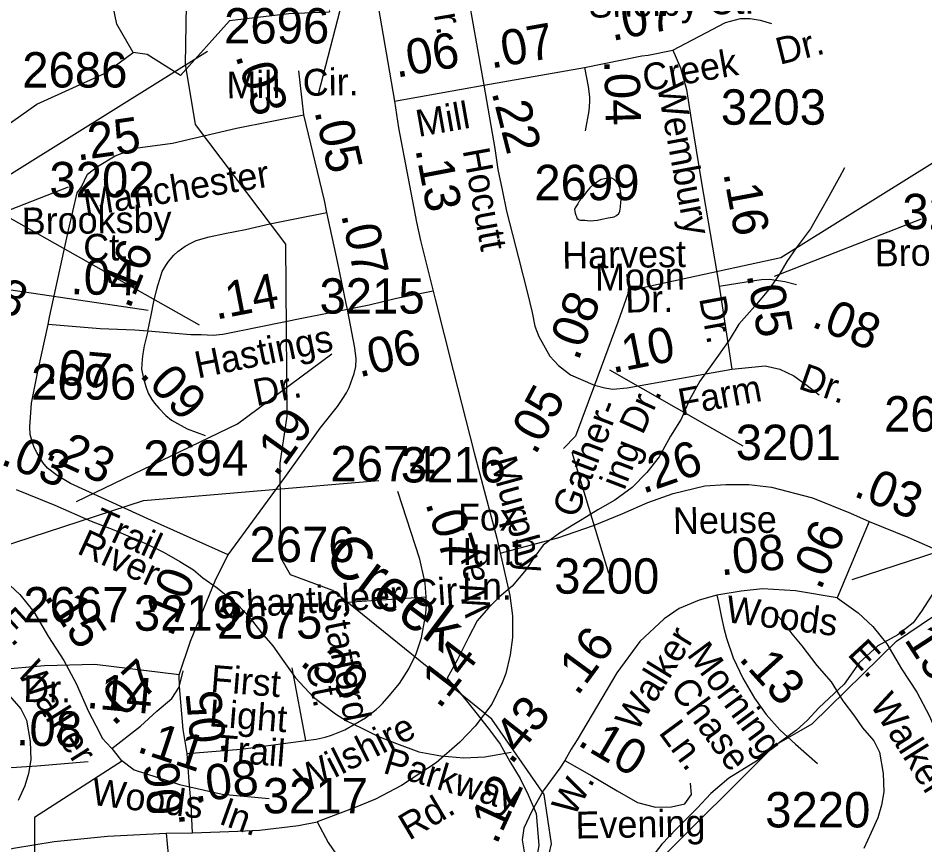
# Model space of a CAD drawing. Extents: x 2169602 to 2449496, y 721995 to 810662.
# Drawn here: x 2426518 to 2429723, y 760521 to 763443 of the extents above; entities that cross this region are included whole.
import ezdxf

# ---------------------------------------------------------------- set-up
doc = ezdxf.new("R2010")
doc.units = 0
doc.layers.add('Default', color=7, linetype='Continuous')

msp = doc.modelspace()

# ---------------------------------------------------------------- linework, layer by layer
at = {"layer": 'Default'}
for p, q in [((2426977, 762410.1), (2425648.4, 762606.1)), ((2429526.7, 761663.9), (2429412.9, 761394.9)), ((2427960.7, 761396.2), (2427680.2, 761377.6)), ((2427087, 761122.4), (2427127.1, 761241.1)), ((2427534.5, 760890), (2427486.1, 761147.4))]:
    msp.add_line(p, q, dxfattribs=at)
for points in [[(2428405.2, 760193.6), (2428413.2, 760275.5), (2428362.1, 760348.7), (2428403.1, 760525), (2428377.3, 760699.4), (2428192.1, 760965.6), (2427630.3, 761419.8), (2427480.2, 761475.4), (2427446.1, 761535.1), (2427444.3, 761869.7), (2427468.3, 762036.5), (2427464.2, 762643.5), (2427144.3, 763066.6), (2427109.3, 763280.5), (2427115.2, 763631.4), (2427056.4, 763747.3), (2426930.3, 763956.6), (2426917.3, 764612.9), (2426875.3, 764695.8), (2426874.3, 764820.5), (2426849.3, 764847.2), (2426848.2, 764971.8), (2427160.3, 765647.8), (2427149.3, 765923.5)], [(2428405.2, 760193.6), (2428497.2, 760218), (2428770.2, 760451.9), (2429192.2, 760873), (2429325.2, 760949), (2429623.2, 761241.4), (2429797.3, 761359.2), (2430209.2, 761905.2), (2430316.3, 762214.7), (2430343.1, 763070.2), (2430438.3, 763714.5), (2430420.2, 764019.9), (2430617.3, 764406.2), (2431062.2, 765092.5), (2431119.3, 765284.9), (2431117.2, 765517.8), (2431033.3, 765624.5), (2430983.3, 765648.5)], [(2426924, 763321.5), (2426866.2, 763421.1), (2426848.2, 763513.3), (2427022.1, 763772.2), (2427129.1, 764039), (2427269.1, 764223.1), (2427403, 764227), (2427468.3, 764249.4), (2427617.7, 764186.6), (2427641.2, 764053.1), (2427641.2, 763809.7), (2427633.4, 763668.4), (2427641.2, 763621.3), (2427649.1, 763534.9), (2427617.7, 763464.2), (2427474.2, 763457.9), (2427265, 763432.7), (2427091.2, 763239.4), (2426974.1, 763313.9), (2426924, 763321.5)], [(2427998.9, 764142.9), (2428044.7, 763869.6), (2428104.8, 763541.2), (2428112.3, 763498.4), (2428163.6, 763205.5)], [(2427681.9, 764082.3), (2427726.4, 763839.1), (2427784.1, 763519.6), (2427848.2, 763149.7)], [(2427579.2, 763174.8), (2427655.7, 763471.2), (2427550.6, 763887)], [(2428831.8, 763329.7), (2429018.1, 763427.2), (2429071.8, 763441.7), (2429105.9, 763440.9), (2429141, 763436), (2429181, 763424.3)], [(2425710.5, 762604.2), (2426198, 762709.4), (2427187.3, 763325.9)], [(2426393.2, 763004.3), (2426584.1, 763138.2), (2426825.2, 763248.1), (2426924, 763321.5)], [(2428520.4, 763268.7), (2428722.2, 763309.1), (2428745.4, 763312.1), (2428831.8, 763329.7)], [(2428831.8, 763329.7), (2428859.1, 763267.2), (2428880.6, 763191.1), (2428897.2, 763084.8), (2428932.3, 762868.2), (2428995.8, 762495.2)], [(2427527.7, 763100.8), (2427510.4, 763256.5)], [(2428163.6, 763205.5), (2428520.4, 763268.7)], [(2428520.4, 763268.7), (2428532.7, 763200.9), (2428537.1, 763164.6), (2428537.1, 763147.2), (2428535.6, 763115.3), (2428522.6, 763044.1)], [(2428726.3, 762491.4), (2429213.8, 762596.5), (2430203.2, 763213.1)], [(2427848.2, 763149.7), (2428163.6, 763205.5)], [(2428163.6, 763205.5), (2428203, 762982.6), (2428213.5, 762907.9), (2428228.4, 762836.1), (2428244.7, 762760.4), (2428286.6, 762596), (2428318, 762470.4), (2428334.4, 762403.1), (2428344.8, 762353.8), (2428358.3, 762317.9), (2428397, 762248.1), (2428428.4, 762215.2), (2428470.2, 762182.4), (2428549.4, 762148), (2428555.6, 762146.2)], [(2427848.2, 763149.7), (2427862.9, 763055.5), (2427897.1, 762876.2), (2427925.9, 762722.3), (2427940.3, 762657), (2427984.9, 762477.9)], [(2426695.6, 762692.9), (2426726, 762825.4), (2426742.2, 762847), (2426763.2, 762891.7), (2426798.3, 762919), (2426860.7, 762956), (2426931, 762983.4), (2427063.6, 763000.9), (2427290, 763053.6), (2427527.7, 763100.8)], [(2427609.5, 762756.2), (2427600.5, 762798.6), (2427527.7, 763100.8)], [(2427158.7, 762357.6), (2426080.6, 762965.5)], [(2429439.2, 762913.2), (2429421, 762881.1), (2429403.4, 762849.2), (2429383.5, 762812.9), (2429354.3, 762760.9), (2429318.5, 762698.6), (2429269, 762632.2), (2429235.2, 762582.2), (2429209.6, 762537.8), (2429172.1, 762483.5), (2429122.4, 762425.2), (2429065, 762360.9), (2429031.4, 762304.8), (2428969.9, 762218.3), (2428928.2, 762160.1), (2428890.9, 762094), (2428861.4, 762025.8), (2428824.1, 761965.3), (2428784.3, 761893.1), (2428740.6, 761836.8), (2428689, 761784.6), (2428627, 761740), (2428567.4, 761705.6), (2428512, 761671.4), (2428432, 761623), (2428374.4, 761580.6), (2428340.8, 761536.2), (2428313.3, 761494.1), (2428263.7, 761435.5), (2428220, 761397.5), (2428180, 761359.4), (2428140.8, 761312.9), (2428110.5, 761256.6), (2428069.3, 761174.5), (2428034, 761110.4)], [(2428497.6, 762732.3), (2428501.5, 762730.1), (2428505.3, 762728.3), (2428521.5, 762728.3), (2428539.4, 762726.3), (2428565.4, 762728.5), (2428581.2, 762732.6), (2428603.2, 762736.6), (2428625.3, 762741), (2428633.1, 762745.1), (2428641.3, 762752.8), (2428645.2, 762761.1), (2428647, 762775), (2428648.7, 762793), (2428651.1, 762806.8), (2428648.5, 762825.1), (2428646.6, 762839.2), (2428642.7, 762849.1), (2428638.6, 762857), (2428632.7, 762864.8), (2428628.2, 762869.1), (2428624.7, 762872.9), (2428616.5, 762877), (2428608.3, 762877), (2428590.4, 762874.8), (2428578.3, 762872.6), (2428560.5, 762860.3), (2428552.7, 762856.6), (2428538.4, 762842.5), (2428526.7, 762828.5), (2428510.7, 762806.2), (2428501, 762796.3), (2428496.7, 762786.4), (2428487.1, 762772), (2428484.8, 762766.2), (2428487.1, 762754.1), (2428489.2, 762746.1), (2428491.2, 762742.2), (2428493, 762736.2), (2428497.6, 762732.3)], [(2426176, 762643.8), (2426695.2, 762846.6)], [(2426976.5, 762336.2), (2426988.2, 762392.8), (2426997.2, 762441.7), (2427006.2, 762480.3), (2427011.1, 762498.3), (2427019.8, 762523.9), (2427026.5, 762547.3), (2427039.4, 762568.5), (2427049.8, 762583.2), (2427067.7, 762605.2), (2427081.7, 762617.8), (2427107.7, 762636.4), (2427127.9, 762647.7), (2427146.6, 762656.4), (2427192.5, 762669.7), (2427248.5, 762681.4), (2427321.8, 762696), (2427406.9, 762715.3), (2427496.4, 762733.6), (2427609.5, 762756.2)], [(2427681.6, 762413.4), (2427677.4, 762434.3), (2427646.4, 762582.7), (2427609.5, 762756.2)], [(2429191.8, 762530.9), (2429711, 762733.8)], [(2426623.2, 762360.7), (2426628.7, 762386.1), (2426695.6, 762692.9)], [(2428668.3, 762537.2), (2428675.5, 762494), (2428673.7, 762468.8), (2428637.7, 762368), (2428555.6, 762146.2)], [(2428995.8, 762495.2), (2429121, 762515.2), (2429146.1, 762519.4), (2429174.7, 762520.9), (2429189.3, 762517.4), (2429228.3, 762512.2), (2429269.7, 762501.3)], [(2427984.9, 762477.9), (2427991.9, 762449.9), (2428055.7, 762197.2), (2428130, 761906.7), (2428209.6, 761604.9), (2428256.2, 761403.1), (2428265, 761331.1), (2428265, 761253.6), (2428257.4, 761192.9), (2428241.5, 761126.8), (2428228.6, 761093.4), (2428192.2, 761018.3), (2428133, 760940.8), (2428079.1, 760884.6), (2427995.6, 760811), (2427873.3, 760730.8), (2427781.6, 760683), (2427703.6, 760650.8), (2427574.8, 760603)], [(2427984.9, 762477.9), (2427855.2, 762451.7), (2427758.9, 762428.9), (2427681.6, 762413.4)], [(2428995.8, 762495.2), (2429040.7, 762202.7)], [(2427681.6, 762413.4), (2427526.7, 762382.5), (2427300.7, 762336.1), (2427241.6, 762324.7), (2427206.7, 762321.7), (2427164.9, 762323.2), (2427128.5, 762323.2), (2427073, 762328.5), (2426976.5, 762336.2)], [(2427260.3, 761546.7), (2427460.8, 761819), (2427585, 761993.8), (2427646.4, 762070.6), (2427666, 762099), (2427678.8, 762118.6), (2427688.3, 762137.5), (2427705.2, 762186.8), (2427711.2, 762212.3), (2427713.2, 762238.6), (2427708.5, 762277.8), (2427681.6, 762413.4)], [(2427260.3, 761546.7), (2426989.4, 761668.1), (2426703.3, 761798.2), (2426655.6, 761826.4), (2426621.4, 761852.3), (2426605, 761872.2), (2426583.4, 761907.4), (2426574.3, 761926.1), (2426566.9, 761946.6), (2426559.6, 761971), (2426559, 761999.1), (2426565.2, 762082.1), (2426587.4, 762194.5), (2426623.2, 762360.7)], [(2426976.5, 762336.2), (2426930.6, 762339.8), (2426807.6, 762344.4), (2426623.2, 762360.7)], [(2426976.5, 762336.2), (2426963.4, 762284.4), (2426958, 762256.6), (2426956.3, 762237.3), (2426954.6, 762219.2), (2426954.3, 762202.1), (2426958, 762180.6), (2426961.7, 762165.3), (2426968.7, 762141.3), (2426977.3, 762117.3), (2426990.5, 762095.1), (2426999.8, 762082.1), (2427015.2, 762064.3), (2427039.6, 762038.6), (2427059.7, 762022), (2427115.6, 761991.3), (2427178.4, 761967.5)], [(2426724, 761734.2), (2427293.5, 762008.7), (2427627.1, 762256.5)], [(2428555.6, 762146.2), (2428591.3, 762136), (2428619.7, 762131.5), (2428670.5, 762136), (2429040.7, 762202.7)], [(2428608.4, 762199.7), (2429080, 761930.9)], [(2429040.7, 762202.7), (2429158.6, 762213.7), (2429210.3, 762202.9), (2429260.1, 762178.5), (2429306.9, 762144.4), (2429349.8, 762112.2)], [(2428555.6, 762146.2), (2428488.5, 761965), (2428445.3, 761921.8)], [(2428475, 761909.2), (2428604.5, 761481.4)], [(2426451, 761571.9), (2426960.4, 761738.3), (2427792.4, 761809)], [(2426510.9, 761776.7), (2426647.5, 761721.7)], [(2427960.7, 761396.2), (2427956.1, 761446.2), (2427953.4, 761462.1), (2427937.2, 761530.5), (2427860.3, 761769.5)], [(2428221.6, 761552.2), (2428425.8, 761606.8), (2428552.3, 761649.4), (2428655.4, 761692.2), (2428743.4, 761731.7), (2428833.8, 761763.1), (2428945, 761789.8), (2429019.2, 761794.6), (2429100.8, 761794.7), (2429180.6, 761785.8), (2429325.6, 761747.8), (2429460.9, 761693.8), (2429526.7, 761663.9)], [(2426647.5, 761721.7), (2426775.8, 761665.2), (2426855.4, 761634.1), (2426973.7, 761583.6), (2427034, 761554.5), (2427088.7, 761523.3), (2427137.1, 761493.3), (2427170.3, 761465.3), (2427221, 761429.8), (2427293, 761370.7), (2427334, 761327.7), (2427377.8, 761270.7), (2427417.6, 761224.4), (2427457.4, 761169.6), (2427498.4, 761111.6), (2427561.6, 761042.8), (2427639.1, 760984.7), (2427678.9, 760960), (2427732.6, 760934.2), (2427791.8, 760904.1), (2427855.2, 760879.4), (2427933.7, 760850.3), (2428012.1, 760836.4), (2428093.9, 760828.8), (2428168.1, 760832.1), (2428260.4, 760849.2)], [(2429466.8, 761459.1), (2429976.2, 761625.5), (2430808.2, 761696.2)], [(2429526.7, 761663.9), (2429663.3, 761608.9)], [(2429663.3, 761608.9), (2429791.6, 761552.4)], [(2427127.1, 761241.1), (2427216, 761460), (2427260.3, 761546.7)], [(2426397.1, 761507.7), (2426471.7, 761454.3), (2426523.4, 761405.8), (2426572.8, 761345), (2426624.7, 761256.6), (2426678.8, 761173.4), (2426723.1, 761091.3), (2426766.2, 760992.9), (2426792.6, 760943.6), (2426815.6, 760897.3), (2426828.7, 760883.2), (2426849.4, 760861.6)], [(2429771, 761440.2), (2429711.3, 761347.8), (2429681.8, 761305.6), (2429628.1, 761263.4), (2429556.7, 761224.7), (2429490.9, 761164.5), (2429437.8, 761089.8), (2429348, 761005.6), (2429306.6, 760961.2), (2429269, 760926.7), (2429209, 760882.6), (2429131.5, 760820.1), (2429030, 760757.2), (2428966.2, 760702.7), (2428918.8, 760650.7), (2428845, 760578.3), (2428793.9, 760523.5), (2428750.1, 760467.6), (2428696.3, 760423), (2428638.5, 760374.6), (2428577.2, 760322.2), (2428505.8, 760283.9), (2428445.8, 760239.5), (2428395.9, 760193.1)], [(2429412.9, 761394.9), (2429265.7, 761419), (2429149.2, 761425.6), (2429073.8, 761417.9), (2428988, 761403.2)], [(2427534.5, 760890), (2427571.1, 760895.1), (2427602.7, 760902.5), (2427625.1, 760909.5), (2427672.7, 760927.7), (2427746.1, 760970.2), (2427783.2, 760999.6), (2427795.1, 761010.8), (2427805.6, 761021.3), (2427829.8, 761047.8), (2427866.4, 761091.9), (2427898.6, 761143.7), (2427925.2, 761196.9), (2427944.1, 761252.9), (2427957, 761323.7), (2427959.7, 761350.8), (2427961.2, 761372.5), (2427960.7, 761396.2)], [(2428988, 761403.2), (2428925.3, 761385.8), (2428854.8, 761356.1), (2428801.2, 761320.5), (2428715.5, 761239.6), (2428634.7, 761129.5), (2428494.3, 760892.1), (2428473.2, 760859.4), (2428451, 760819.2)], [(2428988, 761403.2), (2428992.8, 761383.2), (2429004.4, 761324.6), (2429012.2, 761287.4), (2429021.7, 761252.4), (2429045, 761182.5), (2429079.7, 761110.2), (2429121.5, 761039.8), (2429161.9, 760981.6), (2429210.7, 760927.6), (2429266.3, 760876.9), (2429344.2, 760809.4)], [(2429412.9, 761394.9), (2429487.5, 761341.5), (2429539.2, 761292.9), (2429588.6, 761232.2), (2429640.5, 761143.8), (2429694.7, 761060.5), (2429738.9, 760978.5), (2429782, 760880.1), (2429808.5, 760830.8), (2429831.4, 760784.5), (2429844.5, 760770.3), (2429865.3, 760748.8)], [(2429193.9, 761340.5), (2429218.1, 761314.5), (2429252.6, 761266.7), (2429288.6, 761225.2), (2429341.3, 761155.6), (2429391.6, 761098.1), (2429433.8, 761030.5), (2429474.6, 760976.4), (2429502.9, 760934.9), (2429542.9, 760889), (2429563.4, 760849), (2429575.9, 760773.3), (2429578.4, 760709.3), (2429570.4, 760661.4), (2429556.7, 760617.2), (2429533.3, 760565.2), (2429507.6, 760509.1)], [(2427087, 761122.4), (2426788.9, 761159.2), (2426610.9, 761153.7), (2426448.3, 761140.5), (2426340.3, 761139.1)], [(2426849.4, 760861.6), (2426950.3, 760940.5), (2427007.9, 760993.4), (2427061.5, 761039.1), (2427087.1, 761079.1), (2427100.6, 761136.5)], [(2427115.3, 760844.5), (2427101.2, 760929.5), (2427087.6, 761080.9), (2427087, 761122.4)], [(2428034, 761110.4), (2428055.7, 761088.5), (2428102.3, 761030.8), (2428140.6, 760983.2), (2428187.2, 760923.4), (2428221.6, 760877.6), (2428256.1, 760816.1), (2428292.4, 760756.3), (2428321.1, 760698.4), (2428348.8, 760632.6), (2428355.3, 760562.6), (2428358, 760518.8), (2428350.2, 760474.6), (2428334.6, 760442.4), (2428308.6, 760406.6), (2428303, 760358.3), (2428327.2, 760326.7), (2428345.1, 760306.6), (2428371.5, 760270.9), (2428391.8, 760233), (2428398, 760205.3), (2428395.9, 760193.1)], [(2426487.1, 761047.7), (2426527.1, 761001.9), (2426547.6, 760961.9), (2426560.1, 760886.2), (2426562.6, 760822.1), (2426554.6, 760774.2), (2426540.8, 760730.1), (2426517.4, 760678.1)], [(2427115.3, 760844.5), (2427304.9, 760859.5), (2427534.5, 760890)], [(2426849.4, 760861.6), (2426879.6, 760822.5), (2426927.8, 760787.1), (2427087.9, 760734.2), (2427238.4, 760700.9), (2427404.9, 760685.6)], [(2427134.5, 760563.6), (2427129.2, 760663.6), (2427122.4, 760745.4), (2427115.3, 760844.5)], [(2426765.6, 760814.3), (2426584, 760799.5), (2426401.8, 760787.4), (2426313.6, 760787)], [(2426886.2, 760818.6), (2426575.6, 760617.9), (2426575.6, 760235.5)], [(2428451, 760819.2), (2428433.2, 760792), (2428373.3, 760711.9), (2428333.9, 760640.9), (2428305.8, 760579.9), (2428299.5, 760538.9), (2428307.7, 760489.8), (2428310.5, 760449.8), (2428333.3, 760398.7), (2428437.1, 760295)], [(2428451, 760819.2), (2428545.5, 760765.3), (2428635.6, 760712.4), (2428707.7, 760671.3), (2428770.5, 760654.4), (2428827.3, 760655.9), (2428874.6, 760666.7), (2428897.8, 760698.9), (2428894.7, 760738.9)], [(2427134.5, 760563.6), (2427293.9, 760569.9), (2427370.9, 760573.8), (2427508.5, 760589.4), (2427574.8, 760603)], [(2427574.8, 760603), (2427613.8, 760529.9), (2427739.7, 760345.5), (2427908.9, 760100.6), (2427983.6, 759986.5), (2428039.2, 759882.1), (2428111.4, 759702.6), (2428186, 759540.7), (2428225, 759474.3), (2428286.5, 759399.2), (2428411.3, 759283.1), (2428495.2, 759216.8), (2428560.6, 759173.9), (2428758.6, 759021.7), (2428976, 758895)], [(2425010.3, 759908), (2425070.1, 759951.6), (2425382.4, 760113.1), (2425591.2, 760197.8), (2425787.4, 760274), (2425958.2, 760330.4), (2426165.6, 760402.4), (2426371.3, 760480.3), (2426501.5, 760509.7), (2426645.5, 760533.6), (2426833.2, 760552), (2427040.6, 760563.3), (2427134.5, 760563.6)], [(2427040.6, 760563.3), (2427047.7, 760487.1), (2427042.1, 760457.4), (2427016.7, 760410.9), (2426910.8, 760214.7), (2426848.7, 760093.3), (2426788, 759986.1)]]:
    msp.add_lwpolyline(points, dxfattribs=at)

# ---------------------------------------------------------------- texts
for s, height, rotation, p in [('Dr.', 95, 279.7475, (2427972, 763545.4)), ('Shelby Ct.', 95, 1.5052, (2428535.1, 763443.7)), ('.07', 125, 11.306, (2428617.5, 763361.3)), ('.07', 125, 10.0432, (2428190, 763264.1)), ('.06', 125, 10.0486, (2427855.3, 763231.9)), ('Dr.', 95, 13.991, (2429209.9, 763277.5)), ('Creek', 95, 10.0432, (2428734, 763183.4)), ('.03', 125, 287.9489, (2427284.5, 763309.6)), ('.04', 125, 271.5764, (2428589.2, 763294.1)), ('Mill', 95, 0.79, (2427254.7, 763158.6)), ('Cir.', 95, 0.79, (2427524.4, 763167.9)), ('Wembury', 95, 280.53, (2428776, 763204.1)), ('Mill', 95, 10.0485, (2427932.7, 763022.6)), ('.22', 125, 284.2749, (2428190.9, 763180.5)), ('.25', 125, 8.1261, (2426726.7, 762938.8)), ('.05', 125, 282.9354, (2427564.6, 763113.5)), ('.13', 125, 280.7904, (2427921.4, 762979.1)), ('Hocutt', 95, 280.3632, (2428088.8, 762976.2)), ('Manchester', 95, 9.237, (2426756, 762741.5)), ('.16', 125, 280.53, (2429010.2, 762894.7)), ('Brooksby', 95, 0.79, (2426530.9, 762678.1)), ('.07', 125, 282.0088, (2427659.2, 762748.4)), ('Ct.', 95, 0.79, (2426748.5, 762584.7)), ('Brooksby', 95, 0.79, (2429546.7, 762565.3)), ('.16', 125, 68.0536, (2426911.7, 762411.1)), ('Harvest', 95, 0.79, (2428441.5, 762557.2)), ('.04', 125, 358.9134, (2426702, 762467.2)), ('Moon', 95, 0.79, (2428557.7, 762479.4)), ('.08', 125, 337.6828, (2426302, 762467.1)), ('.14', 125, 10.9369, (2427217.1, 762376.9)), ('.05', 125, 280.5301, (2429092.4, 762536)), ('.08', 125, 69.6774, (2428497.9, 762228.4)), ('Dr.', 95, 0.79, (2428664.5, 762402.2)), ('Dr.', 95, 280.5301, (2428924.8, 762452.9)), ('.08', 125, 337.6828, (2429317.8, 762354.3)), ('.06', 125, 13.3092, (2427723.6, 762172.7)), ('.10', 125, 11.3727, (2428619, 762187.8)), ('Hastings', 95, 11.5946, (2427152.5, 762169)), ('.07', 125, 354.9332, (2426612.3, 762152.4)), ('Dr.', 95, 340.7041, (2429271.7, 762134.8)), ('.09', 125, 313.5899, (2426943.3, 762180.1)), ('Dr.', 95, 11.5946, (2427359.6, 762071.3)), ('Farm', 95, 10.3632, (2428860.6, 762037.5)), ('.05', 125, 61.9519, (2428346.4, 761895.4)), ('Dr.', 95, 65.5888, (2428725.5, 761966.8)), ('.19', 125, 54.6064, (2427432.1, 761817.4)), ('Gather-', 95, 68.9885, (2428491.9, 761671.8)), ('.23', 125, 335.547, (2426609.8, 761889.1)), ('.03', 125, 338.0824, (2426451, 761868.1)), ('ing', 95, 68.9885, (2428660.8, 761771.3)), ('.26', 125, 19.1629, (2428726.3, 761761.1)), ('Murphy', 95, 285.3515, (2428185.2, 761879.8)), ('.03', 125, 338.0824, (2429466.9, 761755.3)), ('Trail', 95, 335.5469, (2426772.1, 761628.9)), ('.07', 125, 287.8338, (2427956.3, 761728.4)), ('Fox', 95, 359.8839, (2428072.5, 761632.5)), ('Neuse', 95, 0.79, (2428833.2, 761619.3)), ('.06', 125, 67.0669, (2429354.8, 761417.9)), ('River', 95, 335.4438, (2426721.6, 761552.8)), ('Creek', 150, 323.2169, (2427591.5, 761518.4)), ('.08', 125, 5.8573, (2429002.3, 761473.3)), ('Hunt', 95, 359.8839, (2428030.6, 761510.6)), ('Way', 95, 100.7836, (2428192.9, 761338.4)), ('.10', 125, 68.4962, (2427061.4, 761251.8)), ('Ln.', 95, 359.8839, (2428086.4, 761388.5)), ('Chanticleer Cir.', 95, 3.6511, (2427235.6, 761319.4)), ('.15', 125, 303.0338, (2426606.8, 761398.8)), ('Stafford ', 95, 281.4497, (2427583.8, 761387.1)), ('Woods', 95, 352.7304, (2429016.3, 761308.8)), ('E.', 95, 312.5561, (2426430.5, 761306.3)), ('.16', 125, 53.7195, (2428495.2, 761044.2)), ('Walker', 95, 58.5187, (2428704.6, 760917)), ('.15', 125, 303.0338, (2429622.6, 761286)), ('.14', 125, 52.5112, (2428006.9, 760998)), ('Morning', 95, 306.4453, (2428879.2, 761193.6)), ('E.', 95, 312.5561, (2429446.3, 761193.4)), ('.39', 125, 323.1546, (2427509.4, 761159.9)), ('.13', 125, 312.116, (2429061.9, 761178)), ('Walker', 95, 302.1433, (2426510.3, 761132.7)), ('.07', 125, 42.5566, (2426855, 760937.9)), ('Ct.', 95, 281.4497, (2427533, 761160.9)), ('First ', 95, 355.4623, (2427196, 761062.8)), ('Dr.', 95, 359.505, (2426535.4, 761026)), ('.14', 125, 354.6598, (2426756.7, 761005.6)), ('Chase', 95, 306.4453, (2428819.5, 761069.1)), ('.05', 125, 95.8867, (2427257.1, 760841.8)), ('Walker', 95, 302.1433, (2429526.2, 761019.9)), ('Light', 95, 355.4623, (2427190.3, 760940.9)), ('.43', 125, 51.779, (2428261.7, 760801.2)), ('.08', 125, 358.3765, (2426509.4, 760873.4)), ('Wilshire', 95, 26.8629, (2427528.4, 760702.2)), ('Ln.', 95, 306.4453, (2428779.5, 760918)), ('.11', 125, 341.7026, (2426933.1, 760851.2)), ('.10', 125, 329.5328, (2428490.9, 760876.5)), (' Trail', 95, 355.4623, (2427176.6, 760819.6)), ('Parkway', 95, 343.3219, (2427803.7, 760776.5)), ('.06', 125, 96.3145, (2427108.9, 760589.5)), ('.08', 125, 7.2887, (2427142.4, 760671.3)), ('Woods', 95, 352.7304, (2426773.6, 760663.7)), ('.12', 125, 65.2737, (2428208.9, 760518.8)), ('W.', 95, 60.2271, (2428482.1, 760616.8)), ('ln.', 95, 340.3092, (2427226.3, 760596.1)), ('Rd.', 95, 30.6685, (2427899.9, 760535.4)), ('Evening', 95, 0.9898, (2428488.9, 760543.6))]:
    msp.add_text(s, height=height, rotation=rotation, dxfattribs=at).set_placement(p)
for s, p in [('2696', (2427245.8, 763353.1)), ('2686', (2426532.1, 763197.5)), ('3203', (2429001.9, 763066.1)), ('3202', (2426628.1, 762809.7)), ('2699', (2428342.6, 762799.4)), ('3202', (2429643.9, 762696.9)), ('3215', (2427583, 762398.5)), ('2696', (2426563.3, 762094.7)), ('2696', (2429579.1, 761981.9)), ('3201', (2429054.5, 761881.2)), ('2694', (2426959.7, 761825.7)), ('2674', (2427621.7, 761805.9)), ('3216', (2427870.3, 761802)), ('2676', (2427335.6, 761520.5)), ('3200', (2428412.6, 761409)), ('2667', (2426536.2, 761307.6)), ('3219', (2426926.7, 761278)), ('2675', (2427221.1, 761250)), ('3217', (2427382.6, 760632.8)), ('3220', (2429158.8, 760583))]:
    msp.add_text(s, height=125, dxfattribs=at).set_placement(p)

doc.saveas('drawing.dxf')
